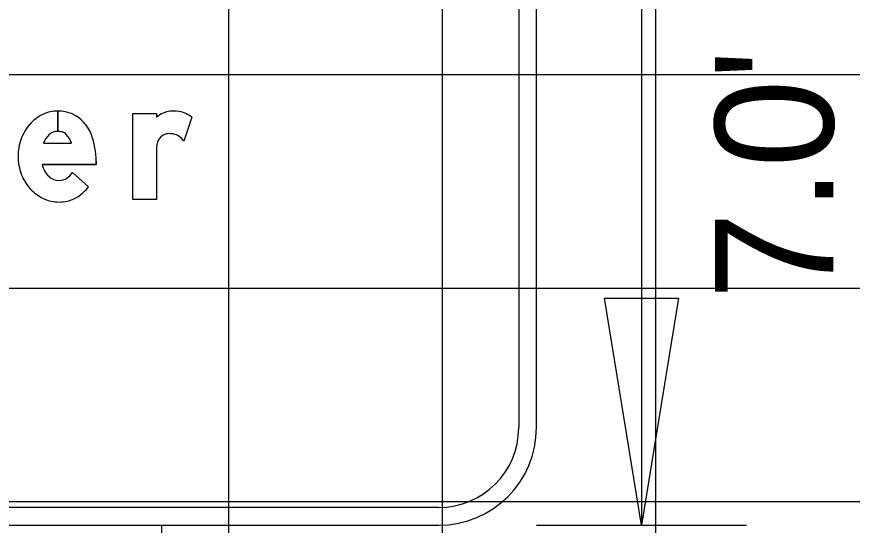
# Model space of a CAD drawing. Extents: x 2193008 to 2198143, y 1236112 to 1237864.
# Drawn here: x 2194797.7 to 2194805.53, y 1237204.88 to 1237209.65 of the extents above; entities that cross this region are included whole.
import ezdxf

# ---------------------------------------------------------------- set-up
doc = ezdxf.new("R2010")
doc.units = 0
for name, color, linetype in [('GSBWFILL', 7, 'Continuous'), ('GSCOLORFILL', 7, 'Continuous'), ('GSDIMS', 7, 'Continuous'), ('GSOUTLINE', 7, 'Continuous'), ('Level 55', 7, 'Continuous'), ('M-ROADS', 7, 'Continuous')]:
    doc.layers.add(name, color=color, linetype=linetype)

msp = doc.modelspace()

# ---------------------------------------------------------------- linework, layer by layer
at = {"layer": 'GSBWFILL'}
for p, q in [((2194798.087, 1237208.7649), (2194798.087, 1237208.5739)), ((2194798.0871, 1237208.5739), (2194798.0871, 1237208.7649)), ((2194799.3415, 1237208.7066), (2194799.2664, 1237208.4815)), ((2194797.9519, 1237208.4629), (2194798.2142, 1237208.4629)), ((2194798.223, 1237208.1886), (2194798.3746, 1237208.0544))]:
    msp.add_line(p, q, dxfattribs=at)
for points in [[(2194799.0093, 1237208.3814), (2194799.0093, 1237207.9345), (2194798.7879, 1237207.9345), (2194798.7879, 1237208.7428), (2194799.0093, 1237208.7428), (2194799.0093, 1237208.7066)], [(2194798.4446, 1237208.2952), (2194798.4446, 1237208.2636), (2194797.9393, 1237208.2636)]]:
    msp.add_lwpolyline(points, dxfattribs=at)
for centre, major_axis, ratio, start_param, end_param in [((2194798.1095, 1237208.3893), (0, 0.3806), 0.999994, 0.44196, 0.851746), ((2194798.087, 1237208.4369), (0, 0.328), 0.999994, 0, 0.44196), ((2194798.087, 1237208.4369), (0, 0.328), 0.999994, 5.868518, 6.283016), ((2194798.0787, 1237208.4239), (0, 0.3432), 0.999994, 5.061282, 5.861635), ((2194799.2318, 1237208.4116), (0, 0.3696), 0.999992, 0.443663, 0.646229), ((2194799.1445, 1237208.5954), (0, 0.1661), 0.999992, 0.24142, 0.443663), ((2194799.1729, 1237208.4798), (0, 0.2851), 0.999992, 6.103268, 6.524606), ((2194799.1794, 1237208.5152), (0, 0.2491), 0.999992, 5.846069, 6.103268), ((2194799.1539, 1237208.4607), (0, 0.3092), 0.999992, 5.631644, 5.846069), ((2194798.1447, 1237208.3586), (0, 0.4273), 0.999994, 0.851746, 1.222943), ((2194798.1183, 1237208.4123), (0, 0.174), 0.999994, 0.703138, 1.275447), ((2194798.087, 1237208.4455), (0, 0.1284), 0.999994, 0, 0.684319), ((2194798.087, 1237208.4251), (0, 0.1488), 0.999994, 6.008019, 6.282813), ((2194798.1049, 1237208.4884), (0, 0.083), 0.999994, 5.468651, 6.008019), ((2194798.0059, 1237208.395), (0, 0.2192), 0.999994, 5.027692, 5.468651), ((2194799.1269, 1237208.4416), (0, 0.1107), 0.999992, 0.293855, 1.188904), ((2194799.1291, 1237208.4344), (0, 0.1182), 0.999992, 0.067293, 0.293855), ((2194799.133, 1237208.3756), (0, 0.1772), 0.999992, 6.094384, 6.350479), ((2194799.1377, 1237208.4), (0, 0.1523), 0.999992, 5.27661, 6.094384), ((2194798.1997, 1237208.3386), (0, 0.4859), 0.999994, 1.222943, 1.570796), ((2194797.7249, 1237208.2952), (0, 0.7197), 0.999994, 4.712389, 5.061282), ((2194799.1845, 1237208.4185), (0, 0.1728), 0.999992, 1.188904, 1.450084), ((2194799.4786, 1237208.3808), (0, 0.4693), 0.999992, 1.445958, 1.569673), ((2194798.1852, 1237208.3386), (0, 0.4714), 0.999994, 1.570796, 1.928626), ((2194798.152, 1237208.3106), (0, 0.2179), 0.999994, 1.788032, 2.378697), ((2194798.143, 1237208.3228), (0, 0.4263), 0.999994, 1.928626, 2.305123), ((2194798.1006, 1237208.2577), (0, 0.1441), 0.999994, 2.383204, 3.128268), ((2194798.0879, 1237208.2722), (0, 0.1589), 0.999994, 3.209537, 4.158837), ((2194798.116, 1237208.2985), (0, 0.3899), 0.999994, 2.305123, 2.711411), ((2194798.05, 1237208.3087), (0, 0.4124), 0.999994, 3.710413, 4.047817), ((2194798.0987, 1237208.2607), (0, 0.3484), 0.999994, 2.711411, 3.141593), ((2194798.0987, 1237208.2607), (0, 0.3484), 0.999994, 3.141593, 3.35931), ((2194798.1081, 1237208.2179), (0, 0.3045), 0.999994, 3.35931, 3.710413)]:
    msp.add_ellipse(centre, major_axis=major_axis, ratio=ratio, start_param=start_param, end_param=end_param, dxfattribs=at)
at = {"layer": 'GSCOLORFILL'}
for p, q in [((2194802.4031, 1237210.9606), (2194802.4031, 1237205.7991)), ((2194802.5696, 1237205.7991), (2194802.5696, 1237210.9606)), ((2194798.087, 1237208.7649), (2194798.087, 1237208.5739)), ((2194798.0871, 1237208.5739), (2194798.0871, 1237208.7649)), ((2194799.3415, 1237208.7066), (2194799.2664, 1237208.4815)), ((2194797.9519, 1237208.4629), (2194798.2142, 1237208.4629)), ((2194798.223, 1237208.1886), (2194798.3746, 1237208.0544)), ((2194801.6538, 1237205.0499), (2194786.0045, 1237205.0499)), ((2194786.0045, 1237204.8834), (2194801.6538, 1237204.8834))]:
    msp.add_line(p, q, dxfattribs=at)
for points in [[(2194799.0093, 1237208.3814), (2194799.0093, 1237207.9345), (2194798.7879, 1237207.9345), (2194798.7879, 1237208.7428), (2194799.0093, 1237208.7428), (2194799.0093, 1237208.7066)], [(2194798.4446, 1237208.2952), (2194798.4446, 1237208.2636), (2194797.9393, 1237208.2636)]]:
    msp.add_lwpolyline(points, dxfattribs=at)
for radius in [0.9158, 0.7493]:
    msp.add_arc((2194801.6538, 1237205.7991), radius, 270, 0, dxfattribs=at)
for centre, major_axis, ratio, start_param, end_param in [((2194798.1095, 1237208.3893), (0, 0.3806), 0.999994, 0.44196, 0.851746), ((2194798.087, 1237208.4369), (0, 0.328), 0.999994, 0, 0.44196), ((2194798.087, 1237208.4369), (0, 0.328), 0.999994, 5.868518, 6.283016), ((2194798.0787, 1237208.4239), (0, 0.3432), 0.999994, 5.061282, 5.861635), ((2194799.2318, 1237208.4116), (0, 0.3696), 0.999992, 0.443663, 0.646229), ((2194799.1445, 1237208.5954), (0, 0.1661), 0.999992, 0.24142, 0.443663), ((2194799.1729, 1237208.4798), (0, 0.2851), 0.999992, 6.103268, 6.524606), ((2194799.1794, 1237208.5152), (0, 0.2491), 0.999992, 5.846069, 6.103268), ((2194799.1539, 1237208.4607), (0, 0.3092), 0.999992, 5.631644, 5.846069), ((2194798.1447, 1237208.3586), (0, 0.4273), 0.999994, 0.851746, 1.222943), ((2194798.1183, 1237208.4123), (0, 0.174), 0.999994, 0.703138, 1.275447), ((2194798.087, 1237208.4455), (0, 0.1284), 0.999994, 0, 0.684319), ((2194798.087, 1237208.4251), (0, 0.1488), 0.999994, 6.008019, 6.282813), ((2194798.1049, 1237208.4884), (0, 0.083), 0.999994, 5.468651, 6.008019), ((2194798.0059, 1237208.395), (0, 0.2192), 0.999994, 5.027692, 5.468651), ((2194799.1269, 1237208.4416), (0, 0.1107), 0.999992, 0.293855, 1.188904), ((2194799.1291, 1237208.4344), (0, 0.1182), 0.999992, 0.067293, 0.293855), ((2194799.133, 1237208.3756), (0, 0.1772), 0.999992, 6.094384, 6.350479), ((2194799.1377, 1237208.4), (0, 0.1523), 0.999992, 5.27661, 6.094384), ((2194798.1997, 1237208.3386), (0, 0.4859), 0.999994, 1.222943, 1.570796), ((2194797.7249, 1237208.2952), (0, 0.7197), 0.999994, 4.712389, 5.061282), ((2194799.1845, 1237208.4185), (0, 0.1728), 0.999992, 1.188904, 1.450084), ((2194799.4786, 1237208.3808), (0, 0.4693), 0.999992, 1.445958, 1.569673), ((2194798.1852, 1237208.3386), (0, 0.4714), 0.999994, 1.570796, 1.928626), ((2194798.152, 1237208.3106), (0, 0.2179), 0.999994, 1.788032, 2.378697), ((2194798.143, 1237208.3228), (0, 0.4263), 0.999994, 1.928626, 2.305123), ((2194798.1006, 1237208.2577), (0, 0.1441), 0.999994, 2.383204, 3.128268), ((2194798.0879, 1237208.2722), (0, 0.1589), 0.999994, 3.209537, 4.158837), ((2194798.116, 1237208.2985), (0, 0.3899), 0.999994, 2.305123, 2.711411), ((2194798.05, 1237208.3087), (0, 0.4124), 0.999994, 3.710413, 4.047817), ((2194798.0987, 1237208.2607), (0, 0.3484), 0.999994, 2.711411, 3.141593), ((2194798.0987, 1237208.2607), (0, 0.3484), 0.999994, 3.141593, 3.35931), ((2194798.1081, 1237208.2179), (0, 0.3045), 0.999994, 3.35931, 3.710413)]:
    msp.add_ellipse(centre, major_axis=major_axis, ratio=ratio, start_param=start_param, end_param=end_param, dxfattribs=at)
at = {"layer": 'GSDIMS'}
for p, q in [((2194803.5536, 1237211.8764), (2194803.5536, 1237204.8834)), ((2194799.0613, 1237189.0419), (2194799.0613, 1237204.8834)), ((2194802.5696, 1237204.8834), (2194804.5377, 1237204.8834))]:
    msp.add_line(p, q, dxfattribs=at)
msp.add_lwpolyline([(2194803.5536, 1237204.8834), (2194803.2064, 1237207.0118), (2194803.9008, 1237207.0118)], close=True, dxfattribs=at)
at = {"layer": 'GSOUTLINE'}
for p, q in [((2194799.3415, 1237208.7066), (2194799.2664, 1237208.4815)), ((2194797.9519, 1237208.4629), (2194798.2142, 1237208.4629)), ((2194798.3746, 1237208.0544), (2194798.223, 1237208.1886))]:
    msp.add_line(p, q, dxfattribs=at)
for points in [[(2194799.0093, 1237208.3814), (2194799.0093, 1237207.9345), (2194798.7879, 1237207.9345), (2194798.7879, 1237208.7428), (2194799.0093, 1237208.7428), (2194799.0093, 1237208.7066)], [(2194797.9393, 1237208.2636), (2194798.4446, 1237208.2636), (2194798.4446, 1237208.2952)]]:
    msp.add_lwpolyline(points, dxfattribs=at)
for centre, major_axis, ratio, start_param, end_param in [((2194798.1095, 1237208.3893), (0, 0.3806), 0.999994, 0.44196, 0.851746), ((2194798.087, 1237208.4369), (0, 0.328), 0.999994, 0, 0.44196), ((2194798.087, 1237208.4369), (0, 0.328), 0.999994, 5.868518, 6.283185), ((2194798.0787, 1237208.4239), (0, 0.3432), 0.999994, 5.061282, 5.861635), ((2194799.2318, 1237208.4116), (0, 0.3696), 0.999992, 0.443663, 0.646229), ((2194799.1445, 1237208.5954), (0, 0.1661), 0.999992, 0.24142, 0.443663), ((2194799.1729, 1237208.4798), (0, 0.2851), 0.999992, 6.103268, 6.524606), ((2194799.1794, 1237208.5152), (0, 0.2491), 0.999992, 5.846069, 6.103268), ((2194799.1539, 1237208.4607), (0, 0.3092), 0.999992, 5.631644, 5.846069), ((2194798.1447, 1237208.3586), (0, 0.4273), 0.999994, 0.851746, 1.222943), ((2194798.1183, 1237208.4123), (0, 0.174), 0.999994, 0.703138, 1.275447), ((2194798.087, 1237208.4455), (0, 0.1284), 0.999994, 0, 0.684319), ((2194798.087, 1237208.4251), (0, 0.1488), 0.999994, 6.008019, 6.283185), ((2194798.1049, 1237208.4884), (0, 0.083), 0.999994, 5.468651, 6.008019), ((2194798.0059, 1237208.395), (0, 0.2192), 0.999994, 5.027692, 5.468651), ((2194799.1269, 1237208.4416), (0, 0.1107), 0.999992, 0.293855, 1.188904), ((2194799.1291, 1237208.4344), (0, 0.1182), 0.999992, 0.067293, 0.293855), ((2194799.133, 1237208.3756), (0, 0.1772), 0.999992, 6.094384, 6.350479), ((2194799.1377, 1237208.4), (0, 0.1523), 0.999992, 5.27661, 6.094384), ((2194798.1997, 1237208.3386), (0, 0.4859), 0.999994, 1.222943, 1.570796), ((2194797.7249, 1237208.2952), (0, 0.7197), 0.999994, 4.712389, 5.061282), ((2194799.1845, 1237208.4185), (0, 0.1728), 0.999992, 1.188904, 1.450084), ((2194799.4786, 1237208.3808), (0, 0.4693), 0.999992, 1.445958, 1.569673), ((2194798.1852, 1237208.3386), (0, 0.4714), 0.999994, 1.570796, 1.928626), ((2194798.152, 1237208.3106), (0, 0.2179), 0.999994, 1.788032, 2.378697), ((2194798.143, 1237208.3228), (0, 0.4263), 0.999994, 1.928626, 2.305123), ((2194798.1006, 1237208.2577), (0, 0.1441), 0.999994, 2.383204, 3.128268), ((2194798.0879, 1237208.2722), (0, 0.1589), 0.999994, 3.209537, 4.158837), ((2194798.116, 1237208.2985), (0, 0.3899), 0.999994, 2.305123, 2.711411), ((2194798.05, 1237208.3087), (0, 0.4124), 0.999994, 3.710413, 4.047817), ((2194798.0987, 1237208.2607), (0, 0.3484), 0.999994, 2.711411, 3.141593), ((2194798.0987, 1237208.2607), (0, 0.3484), 0.999994, 3.141593, 3.35931), ((2194798.1081, 1237208.2179), (0, 0.3045), 0.999994, 3.35931, 3.710413)]:
    msp.add_ellipse(centre, major_axis=major_axis, ratio=ratio, start_param=start_param, end_param=end_param, dxfattribs=at)
at = {"layer": 'M-ROADS'}
for p, q in [((2194799.6881, 1237163.1062), (2194799.6881, 1237223.1062)), ((2194801.6881, 1237163.1062), (2194801.6881, 1237223.1062)), ((2194803.6881, 1237163.1062), (2194803.6881, 1237223.1062)), ((2194697.6881, 1237209.1062), (2194827.6881, 1237209.1062)), ((2194697.6881, 1237207.1062), (2194827.6881, 1237207.1062)), ((2194697.6881, 1237205.1062), (2194827.6881, 1237205.1062))]:
    msp.add_line(p, q, dxfattribs=at)

# ---------------------------------------------------------------- texts
at = {"layer": 'Level 55'}
msp.add_text("7.0'", height=1.11046, rotation=90, dxfattribs=at).set_placement((2194805.3515, 1237206.9956))

doc.saveas('drawing.dxf')
